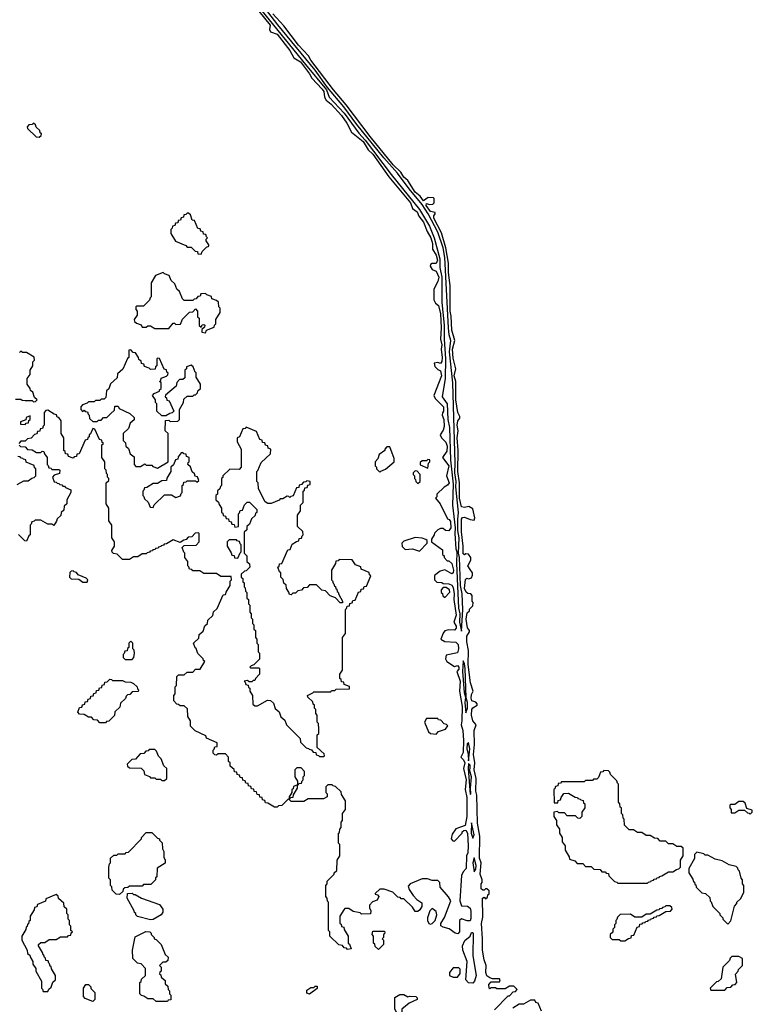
# Model space of a CAD drawing. Extents: x 2889633 to 3052318, y 540750 to 918690.
# Tile 304 of 656: x 2954906 to 2960110, y 751600 to 758595. Entities that reach past the tile are written whole.
import ezdxf

# ---------------------------------------------------------------- set-up
doc = ezdxf.new("R2010")
doc.units = 0

msp = doc.modelspace()

# ---------------------------------------------------------------- linework, layer by layer
at = {"layer": '0CON02XD'}
for points in [[(2956534, 758774), (2956935, 758276), (2957086.2, 758096.2), (2957104, 758045), (2957210.9, 757930.9), (2957315, 757788.8), (2957360, 757740), (2957545.7, 757495), (2957746.9, 757246.9), (2957817.2, 757127.2), (2957851.1, 757045), (2957890.9, 756895), (2957891.4, 756835), (2957904.5, 756765.5), (2957904.3, 756585.7), (2957920.6, 756425), (2957920, 756325), (2957930.5, 756185), (2957928.9, 756045), (2957908, 755915), (2957941.5, 755865), (2957948.1, 755755), (2957958.3, 755698.3), (2957965.8, 755465), (2957984.2, 755295), (2957980.8, 755145), (2958000, 754985), (2957996.2, 754945), (2958004.2, 754835), (2958011.2, 754815), (2958008, 754735), (2958014.2, 754624.2), (2958023.3, 754415), (2958032.5, 754375), (2958031.2, 754315), (2958045, 754250)], [(2958045, 754250), (2958052.9, 754405), (2958048.1, 754515), (2958037.5, 754575), (2958029.2, 754775), (2958022.5, 754805), (2958026.7, 754915), (2958017.5, 754965), (2958017.1, 755045), (2958022.5, 755095), (2958003.6, 755276.4), (2958005.6, 755315), (2957995.7, 755375.7), (2957998.9, 755445), (2957981.5, 756015), (2957958.9, 756235), (2957968.9, 756315), (2957956.5, 756355), (2957951.1, 756405), (2957925.5, 756905), (2957913.3, 756975), (2957875.3, 757085.3), (2957806.6, 757216.6), (2957765, 757282.5), (2957673.1, 757393.1), (2957590.6, 757505), (2957493, 757613), (2957301.3, 757851.3), (2957208.6, 757975), (2957092.3, 758112.3), (2957005, 758235.8), (2956738.5, 758558.5), (2956605, 758736)], [(2956605.7, 758655), (2956684, 758555), (2956681.2, 758525), (2956687.7, 758507.7), (2956735, 758492), (2956825, 758376.7), (2956853.6, 758323.6), (2956900.5, 758295), (2956965, 758210), (2956980.5, 758180.5), (2957055, 758102.5), (2957065.6, 758085), (2957071.4, 758045), (2957082.5, 758022.5), (2957118, 757995), (2957192, 757915), (2957229.4, 757859.4)], [(2957971.2, 756488.8), (2957963.3, 756525), (2957964, 756705), (2957952.4, 756802.4), (2957952.5, 756865), (2957933.3, 756975), (2957901.7, 757081.7), (2957848.8, 757185), (2957847.5, 757202.5), (2957857.5, 757215), (2957857.5, 757225), (2957825, 757231.2), (2957793.9, 757276.1), (2957795, 757290), (2957817, 757283), (2957840, 757285), (2957850, 757295), (2957850, 757325), (2957845, 757330), (2957808.3, 757331.7), (2957775, 757307.5), (2957751.7, 757341.7), (2957715, 757369.2), (2957662.5, 757452.5), (2957635, 757476.2), (2957612.4, 757512.4), (2957560, 757565), (2957395, 757765.8), (2957225, 757991.2), (2957135, 758096.2), (2956975, 758306.7), (2956958, 758338), (2956886.2, 758415), (2956781.7, 758551.7), (2956705, 758636.2)], [(2955045, 757760), (2955058.3, 757771.7), (2955060, 757785), (2955051.7, 757791.7), (2955048.3, 757808.3), (2955021.7, 757831.7), (2955018.3, 757848.3), (2955005, 757860), (2954995, 757850), (2954971.7, 757848.3), (2954960, 757835), (2954961.7, 757821.7), (2955021.7, 757761.7), (2955045, 757760)], [(2957229.4, 757859.4), (2957263.3, 757795), (2957345, 757730.8), (2957380.6, 757670.6), (2957415, 757640), (2957527.5, 757477.5), (2957681.2, 757295), (2957695, 757252.5), (2957729.1, 757229.1), (2957740.3, 757200.3), (2957775, 757156.7), (2957800, 757090), (2957827.1, 757045), (2957838, 757005), (2957837.5, 756965), (2957865, 756923.3), (2957874.3, 756885.7), (2957865, 756863.8), (2957835, 756862.5), (2957823.3, 756856.7), (2957822.5, 756845), (2957835, 756820), (2957865, 756807.5), (2957883.9, 756766.1), (2957875.8, 756734.2), (2957848.3, 756681.7), (2957847.5, 756605), (2957860.7, 756580.7), (2957880, 756565), (2957894.2, 756505), (2957900, 756405), (2957895.8, 756325), (2957904.2, 756285), (2957898.8, 756255), (2957907.1, 756195), (2957905, 756167.5), (2957895, 756152.5), (2957875, 756160), (2957850, 756155), (2957855, 756130), (2957875, 756110), (2957895, 756100), (2957903.3, 756065), (2957847.5, 755925), (2957857.5, 755905), (2957916.2, 755845), (2957916.7, 755815), (2957908.3, 755801.7), (2957907.5, 755785), (2957918.8, 755755), (2957920, 755705), (2957915, 755680), (2957892.5, 755645), (2957902.5, 755625), (2957933.6, 755593.6), (2957942, 755565), (2957939.5, 755530.4), (2957910, 755485), (2957954.2, 755425), (2957938.8, 755355), (2957955.7, 755305), (2957945, 755287.5), (2957920, 755275), (2957870, 755225), (2957870, 755205), (2957860, 755195), (2957892.5, 755155), (2957945, 755050), (2957957.5, 755045), (2957965, 755030), (2957968, 754985), (2957955, 754963.3), (2957930, 754965), (2957915, 754980), (2957895, 754980), (2957875, 754970), (2957851.7, 754948.3), (2957850, 754935), (2957830, 754905), (2957830, 754885), (2957908.3, 754828.3), (2957910, 754795), (2957920, 754785), (2957920, 754775), (2957941.7, 754751.7), (2957955, 754750), (2957975, 754732.5), (2957988.1, 754685), (2957985.8, 754665), (2957975, 754658.8), (2957925, 754687.5), (2957893, 754677), (2957853, 754647), (2957852.5, 754615), (2957868.3, 754598.3), (2957905, 754597.5), (2957915, 754590), (2957955, 754587.5), (2957975, 754577.5), (2957985, 754560), (2957993.3, 754515), (2957990, 754475), (2958005.6, 754365), (2957988.8, 754315), (2958006.8, 754286.8), (2958007, 754273), (2957995, 754257.5), (2957955, 754260), (2957927, 754253), (2957913, 754237), (2957897.5, 754195), (2957927, 754177), (2958005, 754172), (2958021.4, 754155), (2958022.5, 754125), (2958015, 754097.5), (2957935, 754080), (2957930, 754055), (2957940, 754035), (2957995, 754000), (2958015, 754007.5), (2958025.8, 753995), (2958025, 753980), (2958010, 753965), (2958034.2, 753895), (2958031.2, 753825), (2958049.1, 753715), (2958047.5, 753615), (2958041.2, 753585), (2958052.9, 753545), (2958058.6, 753475), (2958055, 753390), (2958040, 753355), (2958057.3, 753337.3), (2958066.9, 753315), (2958058, 753275), (2958077.3, 753195), (2958069.4, 753125), (2958081.7, 753068.3), (2958082.5, 752935), (2958069.3, 752870.7), (2958003.9, 752846.1), (2957978.3, 752808.3), (2957970, 752775), (2957981.7, 752761.7), (2957995, 752760), (2958050, 752815), (2958050, 752825), (2958060, 752835), (2958075, 752837.5), (2958085.7, 752815.7), (2958092, 752725), (2958088.8, 752675), (2958080, 752655), (2958077.5, 752565), (2958055, 752540), (2958043.3, 752515), (2958033.3, 752335), (2958045, 752300), (2958087, 752297), (2958105, 752282.5), (2958111.7, 752261.7), (2958110.7, 752209.3), (2958105, 752192.5), (2958085, 752192.5), (2958045, 752207.5), (2958030, 752195), (2958030, 752115), (2958018.3, 752101.7), (2958000, 752105), (2957957, 752137), (2957915, 752147.5), (2957898.3, 752158.3), (2957897.5, 752175), (2957923.9, 752216.1), (2957967.5, 752335), (2957953, 752363), (2957893, 752433), (2957890, 752465), (2957875, 752480), (2957835, 752480), (2957801.7, 752491.7), (2957765, 752492.5), (2957680, 752455), (2957665, 752440), (2957672.5, 752415), (2957702, 752372), (2957727.5, 752345), (2957761.7, 752321.7), (2957762.5, 752295), (2957749.3, 752270.7), (2957735, 752260), (2957715, 752260), (2957695, 752290), (2957635, 752350), (2957615, 752350), (2957608.3, 752358.3), (2957591.7, 752361.7), (2957557, 752397), (2957495, 752417.5), (2957463, 752417), (2957431.7, 752388.3), (2957431.7, 752381.7), (2957448.3, 752378.3), (2957457.5, 752365), (2957445, 752340), (2957411.7, 752328.3), (2957390, 752305), (2957390, 752285), (2957400, 752265), (2957398.3, 752241.7), (2957335, 752240), (2957325, 752250), (2957275, 752260), (2957245, 752280), (2957215, 752280), (2957208.3, 752271.7), (2957180, 752225), (2957180, 752175), (2957188.3, 752168.3), (2957191.7, 752151.7), (2957208.3, 752148.3), (2957211.7, 752131.7), (2957240, 752085), (2957240, 752035), (2957248.3, 752028.3), (2957260, 751995), (2957235, 751990), (2957228.3, 751998.3), (2957211.7, 752001.7), (2957198.3, 752018.3), (2957171.7, 752021.7), (2957110, 752085), (2957110, 752115), (2957100, 752125), (2957100, 752325), (2957091.7, 752331.7), (2957090, 752355), (2957080, 752365), (2957080, 752445), (2957090, 752455), (2957090, 752475), (2957140, 752525), (2957140, 752535), (2957158.3, 752551.7), (2957160, 752625), (2957180, 752655), (2957180, 752735), (2957170, 752745), (2957170, 752815), (2957178.3, 752821.7), (2957180, 752845), (2957190, 752855), (2957190, 752895), (2957200, 752905), (2957200, 752955), (2957220, 752985), (2957220, 753045), (2957191.7, 753091.7), (2957188.3, 753108.3), (2957148.3, 753148.3), (2957131.7, 753151.7), (2957125, 753160), (2957095, 753160), (2957080, 753145), (2957080, 753105), (2957090, 753095), (2957090, 753075), (2957065, 753060), (2956955, 753060), (2956925, 753040), (2956835, 753040), (2956815, 753060), (2956768.3, 753011.7), (2956745, 753010), (2956735, 753000), (2956715, 753000), (2956668.3, 753028.3), (2956651.7, 753031.7), (2956648.3, 753048.3), (2956631.7, 753051.7), (2956628.3, 753068.3), (2956611.7, 753071.7), (2956608.3, 753088.3), (2956591.7, 753091.7), (2956588.3, 753108.3), (2956571.7, 753111.7), (2956568.3, 753128.3), (2956551.7, 753131.7), (2956548.3, 753148.3), (2956531.7, 753151.7), (2956528.3, 753168.3), (2956511.7, 753171.7), (2956508.3, 753188.3), (2956491.7, 753191.7), (2956488.3, 753208.3), (2956471.7, 753211.7), (2956468.3, 753228.3), (2956451.7, 753231.7), (2956448.3, 753248.3), (2956431.7, 753251.7), (2956428.3, 753268.3), (2956401.7, 753291.7), (2956400, 753315), (2956390, 753325), (2956390, 753355), (2956368.3, 753378.3), (2956315, 753380), (2956305, 753370), (2956291.7, 753371.7), (2956280, 753385), (2956280, 753405), (2956288.3, 753411.7), (2956291.7, 753428.3), (2956308.3, 753431.7), (2956308.3, 753458.3), (2956231.7, 753491.7), (2956228.3, 753508.3), (2956151.7, 753541.7), (2956120, 753575), (2956120, 753615), (2956100, 753645), (2956098.3, 753698.3), (2956075, 753720), (2956045, 753720), (2956035, 753730), (2956021.7, 753731.7), (2956000, 753755), (2956000, 753795), (2956010, 753805), (2956010, 753855), (2956020, 753865), (2956021.7, 753928.3), (2956035, 753940), (2956075, 753940), (2956095, 753960), (2956135, 753960), (2956155, 753980), (2956188.3, 753981.7), (2956220, 754035), (2956211.7, 754041.7), (2956210, 754055), (2956171.7, 754091.7), (2956158.3, 754128.3), (2956151.7, 754131.7), (2956140, 754165), (2956178.3, 754201.7), (2956181.7, 754228.3), (2956208.3, 754251.7), (2956221.7, 754288.3), (2956240, 754305), (2956241.7, 754328.3), (2956278.3, 754361.7), (2956281.7, 754388.3), (2956308.3, 754411.7), (2956351.7, 754508.3), (2956368.3, 754511.7), (2956371.7, 754528.3), (2956400, 754575), (2956400, 754605), (2956410, 754615), (2956408.3, 754638.3), (2956335, 754640), (2956305, 754660), (2956215, 754660), (2956185, 754680), (2956135, 754680), (2956128.3, 754688.3), (2956111.7, 754691.7), (2956108.3, 754708.3), (2956100, 754715), (2956100, 754745), (2956080, 754775), (2956080, 754805), (2956071.7, 754811.7), (2956060, 754845), (2956075, 754860), (2956158.3, 754861.7), (2956180, 754885), (2956180, 754945), (2956175, 754950), (2956151.7, 754948.3), (2956128.3, 754921.7), (2956101.7, 754918.3), (2956088.3, 754901.7), (2956071.7, 754898.3), (2956045, 754880), (2955995, 754900), (2955948.3, 754871.7), (2955931.7, 754868.3), (2955928.3, 754861.7), (2955911.7, 754858.3), (2955908.3, 754851.7), (2955891.7, 754848.3), (2955888.3, 754841.7), (2955871.7, 754838.3), (2955868.3, 754831.7), (2955851.7, 754828.3), (2955848.3, 754821.7), (2955831.7, 754818.3), (2955828.3, 754811.7), (2955811.7, 754808.3), (2955805, 754800), (2955775, 754800), (2955745, 754780), (2955715, 754780), (2955685, 754760), (2955635, 754760), (2955598.3, 754798.3), (2955571.7, 754801.7), (2955561.7, 754811.7), (2955560, 754825), (2955580, 754855), (2955580, 754885), (2955560, 754915), (2955560, 755005), (2955540, 755035), (2955540, 755125), (2955520, 755155), (2955520, 755305), (2955538.3, 755321.7), (2955540, 755335), (2955530, 755345), (2955530, 755365), (2955521.7, 755371.7), (2955520, 755395), (2955510, 755405), (2955510, 755455), (2955490, 755485), (2955490, 755575), (2955500, 755585), (2955491.7, 755591.7), (2955488.3, 755608.3), (2955471.7, 755611.7), (2955440, 755685), (2955425, 755690), (2955408.3, 755651.7), (2955400, 755645), (2955398.3, 755631.7), (2955390, 755625), (2955388.3, 755611.7), (2955371.7, 755608.3), (2955328.3, 755511.7), (2955311.7, 755508.3), (2955308.3, 755491.7), (2955291.7, 755488.3), (2955285, 755480), (2955251.7, 755491.7), (2955248.3, 755508.3), (2955231.7, 755511.7), (2955228.3, 755528.3), (2955220, 755535), (2955220, 755625), (2955200, 755655), (2955200, 755745), (2955185, 755770)], [(2956195, 756930), (2956201.7, 756948.3), (2956231.7, 756978.3), (2956250, 756985), (2956250, 756995), (2956230, 757025), (2956230, 757035), (2956240, 757045), (2956231.7, 757051.7), (2956228.3, 757068.3), (2956211.7, 757071.7), (2956208.3, 757088.3), (2956191.7, 757091.7), (2956188.3, 757108.3), (2956171.7, 757111.7), (2956148.3, 757168.3), (2956131.7, 757171.7), (2956118.3, 757208.3), (2956105, 757220), (2956095, 757220), (2956085, 757210), (2956071.7, 757208.3), (2956068.3, 757191.7), (2956051.7, 757188.3), (2956048.3, 757171.7), (2956031.7, 757168.3), (2956028.3, 757151.7), (2956011.7, 757148.3), (2956008.3, 757131.7), (2955991.7, 757128.3), (2955990, 757115), (2955980, 757105), (2955980, 757075), (2956011.7, 757021.7), (2956085, 756990), (2956095, 756980), (2956125, 756980), (2956151.7, 756951.7), (2956168.3, 756948.3), (2956171.7, 756931.7), (2956195, 756930)], [(2956225, 756370), (2956231.7, 756388.3), (2956288.3, 756411.7), (2956290, 756425), (2956300, 756435), (2956300, 756465), (2956330, 756515), (2956330, 756545), (2956320, 756555), (2956318.3, 756588.3), (2956305, 756600), (2956271.7, 756611.7), (2956268.3, 756628.3), (2956235, 756640), (2956225, 756650), (2956191.7, 756648.3), (2956188.3, 756631.7), (2956171.7, 756628.3), (2956158.3, 756611.7), (2956145, 756610), (2956135, 756600), (2956075, 756600), (2956061.7, 756611.7), (2956040, 756665), (2956021.7, 756681.7), (2956008.3, 756718.3), (2955981.7, 756741.7), (2955968.3, 756778.3), (2955935, 756790), (2955925, 756800), (2955871.7, 756778.3), (2955840, 756725), (2955840, 756625), (2955831.7, 756618.3), (2955828.3, 756601.7), (2955785, 756560), (2955735, 756560), (2955730, 756555), (2955730, 756535), (2955740, 756525), (2955740, 756495), (2955720, 756465), (2955721.7, 756451.7), (2955735, 756440), (2955768.3, 756428.3), (2955775, 756410), (2955805, 756410), (2955815, 756420), (2955835, 756420), (2955865, 756400), (2955965, 756400), (2955995, 756440), (2956005, 756440), (2956015, 756430), (2956048.3, 756431.7), (2956061.7, 756468.3), (2956111.7, 756518.3), (2956135, 756520), (2956155, 756540), (2956170, 756525), (2956170, 756485), (2956180, 756475), (2956181.7, 756421.7), (2956195, 756410), (2956201.7, 756428.3), (2956215, 756430), (2956220, 756425), (2956218.3, 756411.7), (2956200, 756395), (2956200, 756375), (2956225, 756370)], [(2958278.3, 751561.7), (2958375, 751660), (2958385, 751660), (2958411.7, 751688.3), (2958428.3, 751691.7), (2958440, 751705), (2958415, 751730), (2958385, 751730), (2958355, 751710), (2958295, 751710), (2958285, 751717.5), (2958252.5, 751717.5), (2958245, 751710), (2958240, 751715), (2958238.3, 751741.7), (2958255, 751760), (2958315, 751760), (2958320, 751775), (2958315, 751780), (2958265, 751780), (2958245, 751787.5), (2958225, 751802.5), (2958216.7, 751825), (2958220, 751875), (2958204.3, 751915), (2958193.3, 751985), (2958194.3, 752065), (2958185.8, 752175), (2958195, 752220), (2958192.5, 752355), (2958205, 752360), (2958215, 752350), (2958228.3, 752361.7), (2958231.7, 752378.3), (2958240, 752385), (2958240, 752405), (2958225, 752420), (2958215, 752420), (2958205, 752410), (2958195, 752410), (2958185, 752420), (2958183.3, 752455), (2958190, 752465), (2958190, 752485), (2958176.2, 752525), (2958183.9, 752603.9), (2958171.7, 752638.3), (2958173.3, 752795), (2958157, 752887), (2958153.8, 753085), (2958146.7, 753115), (2958148.8, 753205), (2958134.3, 753265), (2958138.8, 753315), (2958130, 753375), (2958136.7, 753445), (2958133.3, 753545), (2958147.5, 753585), (2958124.1, 753614.1), (2958114.2, 753655), (2958116.7, 753695), (2958124, 753706), (2958155.9, 753724.1), (2958156.7, 753735), (2958145, 753747.5), (2958117, 753757), (2958112, 753775), (2958115, 753800), (2958127.5, 753825), (2958107, 753883), (2958091.4, 754015), (2958093.9, 754113.9), (2958082.5, 754175), (2958082, 754215), (2958100, 754245), (2958100, 754255), (2958087.5, 754275), (2958076.4, 754336.4), (2958085, 754380), (2958100, 754395), (2958101.7, 754408.3), (2958125, 754430), (2958127.5, 754455), (2958120, 754465), (2958120, 754505), (2958110, 754515), (2958088.3, 754518.3), (2958077, 754527), (2958066.2, 754555), (2958071.7, 754618.3), (2958083, 754627), (2958095, 754622.5), (2958115, 754630), (2958121.7, 754648.3), (2958122.5, 754665), (2958105, 754690), (2958090, 754715), (2958110, 754755), (2958111.2, 754775), (2958095, 754798.8), (2958075, 754800), (2958065, 754792.5), (2958055, 754800), (2958056.7, 754855), (2958044.3, 754955.7), (2958044.2, 755045.8), (2958051.7, 755058.3), (2958065, 755060), (2958105, 755043.3), (2958135, 755040), (2958140, 755055), (2958125, 755120), (2958096.4, 755136.4), (2958065, 755130), (2958045, 755133.3), (2958030.6, 755195), (2958030.8, 755305), (2958018.1, 755385), (2958020, 755535), (2958014.4, 755625), (2958020, 755675), (2958014.2, 755715), (2958018.8, 755745), (2958032.5, 755765), (2958032.5, 755775), (2958017.5, 755805), (2958004.4, 755895), (2958004.2, 756024.2), (2957993.3, 756065), (2958003.8, 756115), (2957985, 756190), (2957980, 756255), (2957998, 756315), (2957975, 756390), (2957971.2, 756488.8)], [(2954875, 755900), (2954915, 755900), (2954923, 755893), (2954945, 755890), (2954995, 755890), (2955005, 755880), (2955018.3, 755881.7), (2955030, 755895), (2955011.7, 755911.7), (2954998.3, 755948.3), (2954981.7, 755961.7), (2954980, 755975), (2954960, 756005), (2954960, 756045), (2954980, 756075), (2954980, 756105), (2955000, 756135), (2955000, 756165), (2955010, 756175), (2955008.3, 756198.3), (2954955, 756230), (2954925, 756230), (2954915, 756240), (2954905, 756230)], [(2955885, 755410), (2955960, 755455), (2955960, 755655), (2955940, 755675), (2955941.7, 755748.3), (2955965, 755750), (2955975, 755740), (2956028.3, 755741.7), (2956040, 755755), (2956040, 755825), (2956070, 755875), (2956071.7, 755898.3), (2956095, 755920), (2956135, 755920), (2956145, 755930), (2956155, 755930), (2956170, 755945), (2956171.7, 755958.3), (2956190, 755975), (2956190, 756005), (2956160, 756055), (2956160, 756085), (2956151.7, 756091.7), (2956138.3, 756128.3), (2956125, 756140), (2956091.7, 756128.3), (2956090, 756115), (2956080, 756105), (2956078.3, 756051.7), (2956065, 756040), (2956041.7, 756038.3), (2956021.7, 756018.3), (2956018.3, 755991.7), (2955941.7, 755928.3), (2955940, 755915), (2955948.3, 755908.3), (2955951.7, 755891.7), (2955968.3, 755888.3), (2956000, 755815), (2955988.3, 755801.7), (2955971.7, 755798.3), (2955945, 755780), (2955915, 755780), (2955880, 755815), (2955880, 755865), (2955870, 755875), (2955870, 755895), (2955850, 755925), (2955861.7, 755938.3), (2955900, 755955), (2955900, 755965), (2955910, 755975), (2955910, 756015), (2955900, 756025), (2955908.3, 756031.7), (2955911.7, 756048.3), (2955948.3, 756061.7), (2955958.3, 756071.7), (2955960, 756085), (2955951.7, 756091.7), (2955948.3, 756108.3), (2955931.7, 756111.7), (2955898.3, 756188.3), (2955885, 756190), (2955880, 756185), (2955880, 756135), (2955871.7, 756128.3), (2955868.3, 756111.7), (2955835, 756110), (2955825, 756120), (2955791.7, 756131.7), (2955788.3, 756148.3), (2955771.7, 756151.7), (2955768.3, 756168.3), (2955751.7, 756181.7), (2955750, 756195), (2955728.3, 756228.3), (2955711.7, 756231.7), (2955695, 756250), (2955681.7, 756248.3), (2955680, 756195), (2955671.7, 756188.3), (2955638.3, 756111.7), (2955601.7, 756078.3), (2955598.3, 756051.7), (2955551.7, 756008.3), (2955538.3, 755971.7), (2955521.7, 755958.3), (2955518.3, 755911.7), (2955505, 755900), (2955485, 755900), (2955475, 755890), (2955445, 755890), (2955435, 755880), (2955395, 755880), (2955385, 755870), (2955351.7, 755858.3), (2955340, 755845), (2955340, 755825), (2955351.7, 755811.7), (2955365, 755820), (2955371.7, 755811.7), (2955388.3, 755808.3), (2955391.7, 755791.7), (2955400, 755785), (2955401.7, 755761.7), (2955425, 755740), (2955455, 755740), (2955465, 755750), (2955485, 755750), (2955501.7, 755768.3), (2955525, 755770), (2955550, 755795), (2955578.3, 755821.7), (2955581.7, 755848.3), (2955605, 755850), (2955611.7, 755831.7), (2955688.3, 755798.3), (2955718.3, 755768.3), (2955718.3, 755751.7), (2955691.7, 755728.3), (2955678.3, 755691.7), (2955640, 755655), (2955640, 755605), (2955658.3, 755588.3), (2955660, 755565), (2955678.3, 755548.3), (2955691.7, 755511.7), (2955718.3, 755488.3), (2955720, 755435), (2955731.7, 755421.7), (2955765, 755420), (2955795, 755440), (2955805, 755430), (2955845, 755430), (2955851.7, 755421.7), (2955885, 755410)], [(2955185, 755770), (2955171.7, 755771.7), (2955168.3, 755788.3), (2955151.7, 755791.7), (2955105, 755820), (2955091.7, 755818.3), (2955080, 755805), (2955080, 755715), (2955071.7, 755708.3), (2955068.3, 755691.7), (2955051.7, 755688.3), (2955048.3, 755671.7), (2955031.7, 755668.3), (2955028.3, 755651.7), (2955011.7, 755648.3), (2954988.3, 755621.7), (2954961.7, 755618.3), (2954945, 755600), (2954915, 755600), (2954900, 755585)], [(2954945, 755720), (2954951.7, 755728.3), (2954968.3, 755731.7), (2954971.7, 755748.3), (2954980, 755755), (2954980, 755780), (2954951.7, 755768.3), (2954948.3, 755751.7), (2954911.7, 755738.3), (2954911.7, 755721.7), (2954945, 755720)], [(2957065, 753360), (2957070, 753365), (2957068.3, 753378.3), (2957020, 753425), (2957020, 753515), (2957030, 753525), (2957030, 753555), (2957027.5, 753595), (2957020, 753605), (2957020, 753655), (2957010, 753665), (2957010, 753695), (2957000, 753705), (2957000, 753725), (2956991.7, 753731.7), (2956988.3, 753748.3), (2956951.7, 753781.7), (2956950, 753795), (2956988.3, 753811.7), (2956995, 753820), (2957115, 753820), (2957121.7, 753828.3), (2957145, 753830), (2957155, 753840), (2957248.3, 753841.7), (2957248.3, 753858.3), (2957211.7, 753871.7), (2957208.3, 753888.3), (2957191.7, 753891.7), (2957188.3, 753908.3), (2957180, 753915), (2957180, 753945), (2957200, 753975), (2957200, 754205), (2957220, 754235), (2957220, 754405), (2957228.3, 754411.7), (2957231.7, 754428.3), (2957248.3, 754431.7), (2957251.7, 754448.3), (2957268.3, 754451.7), (2957271.7, 754468.3), (2957288.3, 754471.7), (2957311.7, 754528.3), (2957328.3, 754531.7), (2957331.7, 754548.3), (2957348.3, 754551.7), (2957351.7, 754568.3), (2957368.3, 754571.7), (2957400, 754645), (2957391.7, 754651.7), (2957388.3, 754668.3), (2957331.7, 754691.7), (2957328.3, 754708.3), (2957291.7, 754721.7), (2957268.3, 754758.3), (2957175, 754760), (2957168.3, 754751.7), (2957151.7, 754748.3), (2957148.3, 754731.7), (2957120, 754685), (2957120, 754615), (2957128.3, 754608.3), (2957131.7, 754591.7), (2957138.3, 754588.3), (2957141.7, 754571.7), (2957148.3, 754568.3), (2957151.7, 754551.7), (2957158.3, 754548.3), (2957161.7, 754531.7), (2957168.3, 754528.3), (2957171.7, 754511.7), (2957200, 754465), (2957198.3, 754451.7), (2957181.7, 754451.7), (2957148.3, 754488.3), (2957111.7, 754501.7), (2957078.3, 754538.3), (2957051.7, 754541.7), (2957015, 754580), (2956965, 754580), (2956948.3, 754561.7), (2956921.7, 754558.3), (2956908.3, 754541.7), (2956881.7, 754538.3), (2956865, 754520), (2956845, 754520), (2956835, 754510), (2956821.7, 754511.7), (2956818.3, 754528.3), (2956800, 754555), (2956798.3, 754578.3), (2956781.7, 754591.7), (2956778.3, 754618.3), (2956760, 754635), (2956760, 754665), (2956751.7, 754671.7), (2956740, 754705), (2956748.3, 754711.7), (2956751.7, 754728.3), (2956768.3, 754731.7), (2956811.7, 754828.3), (2956828.3, 754831.7), (2956841.7, 754868.3), (2956871.7, 754888.3), (2956888.3, 754891.7), (2956891.7, 754908.3), (2956908.3, 754911.7), (2956911.7, 754928.3), (2956920, 754935), (2956918.3, 754958.3), (2956880, 754995), (2956880, 755075), (2956900, 755105), (2956900, 755145), (2956920, 755165), (2956920, 755245), (2956928.3, 755251.7), (2956931.7, 755268.3), (2956948.3, 755271.7), (2956951.7, 755288.3), (2956968.3, 755291.7), (2956970, 755315), (2956945, 755320), (2956938.3, 755311.7), (2956921.7, 755308.3), (2956908.3, 755291.7), (2956891.7, 755288.3), (2956888.3, 755271.7), (2956871.7, 755268.3), (2956848.3, 755211.7), (2956831.7, 755208.3), (2956825, 755200), (2956818.3, 755208.3), (2956805, 755210), (2956775, 755190), (2956755, 755190), (2956748.3, 755181.7), (2956691.7, 755158.3), (2956668.3, 755158.3), (2956650.7, 755170.7), (2956603, 755263), (2956600, 755305), (2956590, 755315), (2956590, 755385), (2956598.3, 755391.7), (2956621.7, 755448.3), (2956688.3, 755511.7), (2956690, 755545), (2956671.7, 755551.7), (2956668.3, 755568.3), (2956651.7, 755571.7), (2956648.3, 755588.3), (2956631.7, 755591.7), (2956628.3, 755608.3), (2956611.7, 755611.7), (2956588.3, 755668.3), (2956515, 755700), (2956508.3, 755691.7), (2956491.7, 755688.3), (2956468.3, 755631.7), (2956450, 755625), (2956450, 755595), (2956480, 755545), (2956480, 755415), (2956465, 755400), (2956398.3, 755401.7), (2956350, 755355), (2956348.3, 755341.7), (2956340, 755335), (2956340, 755285), (2956331.7, 755278.3), (2956328.3, 755261.7), (2956311.7, 755248.3), (2956310, 755225), (2956300, 755215), (2956300, 755185), (2956318.3, 755168.3), (2956321.7, 755151.7), (2956340, 755125), (2956340, 755095), (2956348.3, 755088.3), (2956351.7, 755071.7), (2956368.3, 755068.3), (2956371.7, 755051.7), (2956388.3, 755048.3), (2956391.7, 755031.7), (2956408.3, 755028.3), (2956411.7, 755011.7), (2956428.3, 755008.3), (2956435, 754990), (2956460, 754995), (2956460, 755085), (2956468.3, 755091.7), (2956471.7, 755108.3), (2956488.3, 755111.7), (2956501.7, 755148.3), (2956521.7, 755168.3), (2956538.3, 755168.3), (2956590, 755115), (2956590, 755095), (2956581.7, 755088.3), (2956578.3, 755071.7), (2956551.7, 755048.3), (2956538.3, 755011.7), (2956520, 754995), (2956518.3, 754971.7), (2956500, 754955), (2956500, 754805), (2956520, 754785), (2956520, 754745), (2956538.3, 754728.3), (2956540, 754705), (2956515, 754680), (2956501.7, 754678.3), (2956480, 754655), (2956480, 754635), (2956490, 754625), (2956491.7, 754601.7), (2956500, 754595), (2956500, 754565), (2956508.3, 754558.3), (2956510, 754535), (2956520, 754525), (2956520, 754485), (2956530, 754475), (2956530, 754445), (2956540, 754435), (2956540, 754385), (2956550, 754375), (2956550, 754345), (2956560, 754335), (2956560, 754305), (2956570, 754295), (2956570, 754265), (2956580, 754255), (2956580, 754205), (2956590, 754195), (2956590, 754165), (2956600, 754155), (2956600, 754105), (2956610, 754095), (2956608.3, 754051.7), (2956568.3, 754011.7), (2956550, 754005), (2956540, 753995), (2956545, 753990), (2956605, 753990), (2956610, 753985), (2956610, 753945), (2956580, 753915), (2956575, 753900), (2956565, 753900), (2956555, 753890), (2956535, 753890), (2956525, 753900), (2956500, 753895), (2956508.3, 753888.3), (2956511.7, 753871.7), (2956528.3, 753868.3), (2956531.7, 753851.7), (2956540, 753845), (2956540, 753825), (2956560, 753795), (2956561.7, 753731.7), (2956575, 753720), (2956595, 753720), (2956665, 753760), (2956688.3, 753758.3), (2956708.3, 753738.3), (2956721.7, 753701.7), (2956748.3, 753678.3), (2956761.7, 753641.7), (2956788.3, 753618.3), (2956800, 753585), (2956898.3, 753488.3), (2956901.7, 753461.7), (2956941.7, 753421.7), (2956958.3, 753418.3), (2956961.7, 753411.7), (2956978.3, 753408.3), (2956991.7, 753391.7), (2957008.3, 753388.3), (2957011.7, 753371.7), (2957028.3, 753368.3), (2957035, 753360), (2957065, 753360)], [(2954901.7, 755571.7), (2954911.7, 755561.7), (2954945, 755560), (2954961.7, 755541.7), (2954995, 755540), (2955025, 755520), (2955055, 755520), (2955065, 755530), (2955078.3, 755528.3), (2955081.7, 755511.7), (2955100, 755485), (2955100, 755435), (2955108.3, 755428.3), (2955111.7, 755411.7), (2955128.3, 755408.3), (2955135, 755400), (2955185, 755400), (2955190, 755395), (2955188.3, 755371.7), (2955151.7, 755358.3), (2955140, 755345), (2955151.7, 755311.7), (2955165, 755310), (2955171.7, 755301.7), (2955185, 755300), (2955191.7, 755291.7), (2955205, 755290), (2955211.7, 755281.7), (2955225, 755280), (2955231.7, 755271.7), (2955270, 755255), (2955270, 755235), (2955240, 755185), (2955240, 755155), (2955221.7, 755138.3), (2955218.3, 755111.7), (2955200, 755095), (2955198.3, 755071.7), (2955171.7, 755048.3), (2955168.3, 755031.7), (2955148.3, 755001.7), (2955135, 755010), (2955105, 755010), (2955055, 755040), (2955015, 755040), (2955008.3, 755031.7), (2954991.7, 755028.3), (2954988.3, 755011.7), (2954980, 755005), (2954980, 754935), (2954971.7, 754928.3), (2954955, 754890), (2954941.7, 754891.7), (2954898.3, 754938.3)], [(2957465, 755380), (2957471.7, 755388.3), (2957505, 755402.5), (2957567, 755453), (2957567, 755477), (2957535, 755560), (2957515, 755560), (2957500, 755545), (2957500, 755535), (2957460, 755505), (2957450, 755475), (2957430, 755455), (2957430, 755425), (2957440, 755415), (2957440, 755405), (2957465, 755380)], [(2954888.3, 755291.7), (2954935, 755320), (2954965, 755320), (2954991.7, 755338.3), (2955008.3, 755341.7), (2955020, 755355), (2955020, 755405), (2955011.7, 755411.7), (2955008.3, 755428.3), (2954951.7, 755451.7), (2954948.3, 755468.3), (2954931.7, 755471.7), (2954928.3, 755478.3), (2954911.7, 755481.7), (2954908.3, 755488.3), (2954891.7, 755491.7)], [(2955855, 755130), (2955861.7, 755148.3), (2955935, 755220), (2955985, 755220), (2956015, 755200), (2956048.3, 755211.7), (2956051.7, 755228.3), (2956060, 755235), (2956060, 755285), (2956068.3, 755291.7), (2956071.7, 755308.3), (2956088.3, 755311.7), (2956095, 755320), (2956155, 755320), (2956165, 755310), (2956178.3, 755321.7), (2956168.3, 755348.3), (2956151.7, 755351.7), (2956148.3, 755368.3), (2956131.7, 755381.7), (2956118.3, 755418.3), (2956100, 755435), (2956101.7, 755448.3), (2956110, 755455), (2956110, 755485), (2956091.7, 755491.7), (2956088.3, 755508.3), (2956071.7, 755511.7), (2956065, 755520), (2956051.7, 755518.3), (2956031.7, 755488.3), (2956028.3, 755471.7), (2956011.7, 755468.3), (2955998.3, 755431.7), (2955980, 755415), (2955980, 755385), (2955951.7, 755338.3), (2955948.3, 755321.7), (2955915, 755320), (2955885, 755300), (2955855, 755300), (2955808.3, 755271.7), (2955791.7, 755268.3), (2955788.3, 755251.7), (2955780, 755245), (2955780, 755215), (2955788.3, 755208.3), (2955791.7, 755191.7), (2955818.3, 755168.3), (2955831.7, 755131.7), (2955855, 755130)], [(2957805, 755410), (2957810, 755445), (2957820, 755455), (2957818.3, 755468.3), (2957805, 755470), (2957795, 755460), (2957765, 755460), (2957751.7, 755448.3), (2957751.7, 755431.7), (2957805, 755410)], [(2957735, 755300), (2957750, 755315), (2957750, 755365), (2957728.3, 755388.3), (2957715, 755390), (2957700, 755375), (2957700, 755365), (2957710, 755355), (2957710, 755335), (2957718.3, 755328.3), (2957720, 755315), (2957735, 755300)], [(2957745, 754820), (2957800, 754875), (2957800, 754895), (2957791.7, 754901.7), (2957765, 754912.5), (2957715, 754917.5), (2957635, 754890), (2957620, 754875), (2957623, 754853), (2957645, 754830), (2957695, 754836.7), (2957745, 754820)], [(2956455, 754770), (2956471.7, 754808.3), (2956480, 754815), (2956480, 754865), (2956471.7, 754871.7), (2956468.3, 754888.3), (2956451.7, 754891.7), (2956445, 754900), (2956395, 754900), (2956380, 754885), (2956380, 754855), (2956408.3, 754808.3), (2956411.7, 754791.7), (2956428.3, 754788.3), (2956431.7, 754771.7), (2956455, 754770)], [(2955385, 754600), (2955390, 754615), (2955378.3, 754628.3), (2955321.7, 754651.7), (2955308.3, 754668.3), (2955291.7, 754671.7), (2955285, 754680), (2955271.7, 754678.3), (2955261.7, 754668.3), (2955260, 754635), (2955271.7, 754621.7), (2955325, 754620), (2955355, 754600), (2955385, 754600)], [(2957925, 754490), (2957961.7, 754528.3), (2957960, 754545), (2957935, 754560), (2957915, 754560), (2957900, 754545), (2957900, 754525), (2957908.3, 754518.3), (2957911.7, 754501.7), (2957925, 754490)], [(2955705, 754050), (2955717.5, 754065), (2955722.5, 754095), (2955720, 754115), (2955710, 754125), (2955710, 754165), (2955695, 754180), (2955680, 754165), (2955680, 754135), (2955671.7, 754128.3), (2955668.3, 754111.7), (2955651.7, 754108.3), (2955648.3, 754091.7), (2955640, 754085), (2955640, 754065), (2955655, 754050), (2955705, 754050)], [(2958075, 753670), (2958085.8, 753705), (2958085.8, 753744.2), (2958077, 753777), (2958070.8, 753985), (2958065, 754020), (2958055, 754040), (2958052.5, 753965), (2958064.2, 753815), (2958073, 753783), (2958068.8, 753745), (2958075, 753670)], [(2955515, 753600), (2955475, 753600), (2955458.3, 753618.3), (2955431.7, 753621.7), (2955415, 753640), (2955395, 753640), (2955365, 753660), (2955331.7, 753661.7), (2955320, 753675), (2955331.7, 753708.3), (2955348.3, 753711.7), (2955351.7, 753728.3), (2955368.3, 753731.7), (2955371.7, 753748.3), (2955388.3, 753751.7), (2955391.7, 753768.3), (2955408.3, 753771.7), (2955411.7, 753788.3), (2955428.3, 753791.7), (2955431.7, 753808.3), (2955448.3, 753811.7), (2955451.7, 753828.3), (2955468.3, 753831.7), (2955471.7, 753848.3), (2955488.3, 753851.7), (2955491.7, 753868.3), (2955508.3, 753871.7), (2955511.7, 753888.3), (2955528.3, 753891.7), (2955545, 753910), (2955558.3, 753908.3), (2955565, 753900), (2955635, 753900), (2955655, 753890), (2955695, 753887.5), (2955715, 753880), (2955740, 753855), (2955741.7, 753841.7), (2955750, 753835), (2955748.3, 753821.7), (2955705, 753820), (2955688.3, 753801.7), (2955671.7, 753798.3), (2955661.7, 753788.3), (2955658.3, 753771.7), (2955621.7, 753738.3), (2955618.3, 753711.7), (2955581.7, 753678.3), (2955578.3, 753651.7), (2955538.3, 753611.7), (2955521.7, 753608.3), (2955515, 753600)], [(2957865, 753520), (2957881.7, 753538.3), (2957930, 753555), (2957948.3, 753578.3), (2957938.3, 753588.3), (2957921.7, 753591.7), (2957898.3, 753618.3), (2957881.7, 753621.7), (2957875, 753630), (2957795, 753630), (2957782.5, 753605), (2957810, 753535), (2957823, 753523), (2957865, 753520)], [(2958095, 753330), (2958103.8, 753415), (2958095, 753460), (2958085, 753450), (2958082.5, 753415), (2958092.5, 753375), (2958095, 753330)], [(2955935, 753190), (2955950, 753205), (2955950, 753275), (2955930, 753295), (2955910, 753345), (2955891.7, 753361.7), (2955878.3, 753398.3), (2955865, 753410), (2955825, 753410), (2955818.3, 753401.7), (2955801.7, 753398.3), (2955788.3, 753381.7), (2955761.7, 753378.3), (2955728.3, 753341.7), (2955701.7, 753338.3), (2955670, 753305), (2955671.7, 753291.7), (2955685, 753280), (2955768.3, 753278.3), (2955788.3, 753258.3), (2955791.7, 753231.7), (2955828.3, 753218.3), (2955835, 753210), (2955865, 753210), (2955875, 753200), (2955905, 753200), (2955915, 753190), (2955935, 753190)], [(2958105, 753090), (2958110, 753095), (2958107.5, 753135), (2958115.8, 753215), (2958100, 753265), (2958105.8, 753274.2), (2958105, 753300), (2958095, 753310), (2958091.2, 753275), (2958105, 753090)], [(2956885, 753160), (2956891.7, 753168.3), (2956908.3, 753171.7), (2956911.7, 753188.3), (2956920, 753195), (2956920, 753215), (2956930, 753225), (2956930, 753255), (2956905, 753280), (2956875, 753280), (2956860, 753265), (2956860, 753215), (2956880, 753185), (2956880, 753160), (2956885, 753160)], [(2959365, 752460), (2959371.7, 752468.3), (2959388.3, 752471.7), (2959391.7, 752478.3), (2959408.3, 752481.7), (2959411.7, 752488.3), (2959428.3, 752491.7), (2959431.7, 752498.3), (2959448.3, 752501.7), (2959451.7, 752508.3), (2959468.3, 752511.7), (2959515, 752540), (2959545, 752540), (2959571.7, 752558.3), (2959588.3, 752561.7), (2959600, 752575), (2959600, 752625), (2959620, 752655), (2959618.3, 752708.3), (2959605, 752720), (2959575, 752720), (2959545, 752740), (2959515, 752740), (2959495, 752760), (2959455, 752760), (2959438.3, 752778.3), (2959415, 752780), (2959385, 752800), (2959355, 752800), (2959325, 752820), (2959295, 752820), (2959265, 752840), (2959235, 752840), (2959201.7, 752871.7), (2959200, 752915), (2959191.7, 752921.7), (2959190, 752945), (2959180, 752955), (2959180, 752995), (2959171.7, 753001.7), (2959170, 753025), (2959160, 753035), (2959160, 753165), (2959151.7, 753171.7), (2959148.3, 753188.3), (2959101.7, 753231.7), (2959098.3, 753248.3), (2959088.3, 753258.3), (2959055, 753260), (2959048.3, 753251.7), (2959031.7, 753248.3), (2959018.3, 753211.7), (2959005, 753200), (2958981.7, 753198.3), (2958975, 753190), (2958925, 753190), (2958915, 753180), (2958755, 753180), (2958748.3, 753171.7), (2958731.7, 753168.3), (2958728.3, 753151.7), (2958711.7, 753148.3), (2958708.3, 753131.7), (2958700, 753125), (2958701.7, 753031.7), (2958728.3, 753031.7), (2958731.7, 753048.3), (2958748.3, 753051.7), (2958751.7, 753068.3), (2958771.7, 753098.3), (2958805, 753100), (2958851.7, 753071.7), (2958868.3, 753068.3), (2958871.7, 753061.7), (2958888.3, 753058.3), (2958891.7, 753051.7), (2958908.3, 753048.3), (2958911.7, 753031.7), (2958920, 753025), (2958920, 752995), (2958900, 752965), (2958900, 752935), (2958885, 752920), (2958871.7, 752921.7), (2958855, 752940), (2958795, 752940), (2958775, 752960), (2958735, 752960), (2958725, 752970), (2958700, 752965), (2958700, 752935), (2958720, 752905), (2958720, 752875), (2958740, 752845), (2958740, 752815), (2958760, 752785), (2958760, 752755), (2958780, 752725), (2958780, 752695), (2958808.3, 752648.3), (2958811.7, 752631.7), (2958848.3, 752618.3), (2958865, 752600), (2958905, 752600), (2958925, 752580), (2958965, 752580), (2958985, 752560), (2959028.3, 752558.3), (2959041.7, 752541.7), (2959065, 752540), (2959071.7, 752531.7), (2959088.3, 752528.3), (2959091.7, 752511.7), (2959131.7, 752471.7), (2959148.3, 752468.3), (2959155, 752460), (2959365, 752460)], [(2956825, 753060), (2956831.7, 753068.3), (2956848.3, 753071.7), (2956851.7, 753088.3), (2956880, 753135), (2956880, 753160), (2956851.7, 753148.3), (2956848.3, 753131.7), (2956840, 753125), (2956840, 753105), (2956820, 753075), (2956820, 753060), (2956825, 753060)], [(2960095, 752950), (2960110, 752965), (2960108.3, 752978.3), (2960071.7, 752991.7), (2960058.3, 753028.3), (2960045, 753040), (2960015, 753040), (2959985, 753020), (2959955, 753020), (2959950, 753015), (2959950, 752995), (2959960, 752985), (2959960, 752960), (2959985, 752960), (2960015, 752980), (2960055, 752980), (2960075, 752960), (2960088.3, 752958.3), (2960095, 752950)], [(2958125, 752780), (2958133.3, 752805), (2958115, 752890), (2958112.9, 752815), (2958125, 752780)], [(2955615, 752380), (2955591.7, 752381.7), (2955561.7, 752411.7), (2955560, 752435), (2955550, 752445), (2955550, 752485), (2955540, 752495), (2955540, 752575), (2955543, 752597), (2955550, 752605), (2955551.7, 752638.3), (2955575, 752660), (2955595, 752660), (2955605, 752670), (2955655, 752670), (2955661.7, 752678.3), (2955678.3, 752681.7), (2955770, 752775), (2955770, 752785), (2955805, 752820), (2955845, 752820), (2955885, 752780), (2955900, 752775), (2955900, 752765), (2955917, 752747), (2955920, 752705), (2955930, 752685), (2955930, 752645), (2955940, 752625), (2955938.3, 752601.7), (2955881.7, 752568.3), (2955880, 752505), (2955871.7, 752498.3), (2955870, 752485), (2955838.3, 752451.7), (2955785, 752450), (2955775, 752440), (2955685, 752440), (2955675, 752430), (2955651.7, 752428.3), (2955641.7, 752418.3), (2955638.3, 752401.7), (2955615, 752380)], [(2959935, 752170), (2959957, 752193), (2959983, 752297), (2960000, 752315), (2960000, 752325), (2960025, 752350), (2960050, 752395), (2960050, 752445), (2960040, 752455), (2960040, 752485), (2960030, 752495), (2960020, 752545), (2960010, 752555), (2960008.3, 752568.3), (2959995, 752580), (2959945, 752590), (2959895, 752620), (2959845, 752630), (2959795, 752660), (2959775, 752660), (2959765, 752670), (2959715, 752680), (2959700, 752665), (2959700, 752635), (2959660, 752565), (2959660, 752535), (2959688.3, 752488.3), (2959691.7, 752471.7), (2959698.3, 752468.3), (2959701.7, 752451.7), (2959708.3, 752448.3), (2959711.7, 752431.7), (2959751.7, 752391.7), (2959778.3, 752388.3), (2959808.3, 752358.3), (2959810, 752335), (2959818.3, 752328.3), (2959830, 752295), (2959880, 752245), (2959880, 752235), (2959900, 752215), (2959900, 752205), (2959935, 752170)], [(2958135, 752540), (2958145, 752560), (2958148, 752585), (2958135, 752640), (2958124.2, 752605), (2958135, 752540)], [(2955835, 752200), (2955743, 752223), (2955730, 752235), (2955730, 752245), (2955721.7, 752251.7), (2955720, 752265), (2955670, 752355), (2955671.7, 752388.3), (2955705, 752390), (2955715, 752380), (2955725, 752380), (2955770, 752355), (2955899.3, 752309.3), (2955922.5, 752275), (2955922.5, 752255), (2955910, 752235), (2955855, 752202.5), (2955835, 752200)], [(2955105, 751690), (2955111.7, 751708.3), (2955128.3, 751721.7), (2955141.7, 751758.3), (2955160, 751775), (2955160, 751805), (2955131.7, 751851.7), (2955128.3, 751868.3), (2955121.7, 751871.7), (2955118.3, 751888.3), (2955111.7, 751891.7), (2955108.3, 751908.3), (2955091.7, 751911.7), (2955088.3, 751928.3), (2955081.7, 751931.7), (2955078.3, 751948.3), (2955071.7, 751951.7), (2955068.3, 751968.3), (2955040, 752015), (2955040, 752025), (2955055, 752040), (2955085, 752040), (2955115, 752060), (2955165, 752060), (2955195, 752080), (2955245, 752080), (2955251.7, 752088.3), (2955268.3, 752091.7), (2955271.7, 752108.3), (2955280, 752115), (2955270, 752125), (2955270, 752155), (2955260, 752165), (2955260, 752195), (2955250, 752205), (2955250, 752235), (2955240, 752245), (2955240, 752275), (2955221.7, 752291.7), (2955218.3, 752318.3), (2955181.7, 752351.7), (2955178.3, 752368.3), (2955165, 752380), (2955091.7, 752348.3), (2955088.3, 752331.7), (2955031.7, 752308.3), (2955028.3, 752291.7), (2955011.7, 752288.3), (2955008.3, 752271.7), (2954980, 752225), (2954980, 752195), (2954971.7, 752188.3), (2954968.3, 752171.7), (2954961.7, 752168.3), (2954958.3, 752151.7), (2954951.7, 752148.3), (2954948.3, 752131.7), (2954920, 752085), (2954920, 752055), (2954960, 751985), (2954961.7, 751961.7), (2954978.3, 751948.3), (2954981.7, 751931.7), (2955000, 751905), (2955000, 751885), (2955020, 751855), (2955020, 751835), (2955060, 751765), (2955060, 751715), (2955068.3, 751708.3), (2955071.7, 751691.7), (2955105, 751690)], [(2957825, 752170), (2957835, 752173.3), (2957856.2, 752195), (2957870, 752235), (2957865, 752260), (2957835, 752280), (2957820, 752265), (2957802.5, 752215), (2957803.3, 752195), (2957812.5, 752175), (2957825, 752170)], [(2959205, 752050), (2959231.7, 752068.3), (2959248.3, 752071.7), (2959251.7, 752088.3), (2959268.3, 752091.7), (2959291.7, 752148.3), (2959308.3, 752151.7), (2959311.7, 752168.3), (2959328.3, 752171.7), (2959331.7, 752178.3), (2959348.3, 752181.7), (2959351.7, 752188.3), (2959368.3, 752191.7), (2959371.7, 752198.3), (2959388.3, 752201.7), (2959391.7, 752208.3), (2959408.3, 752211.7), (2959411.7, 752218.3), (2959428.3, 752221.7), (2959431.7, 752228.3), (2959448.3, 752231.7), (2959495, 752260), (2959528.3, 752261.7), (2959540, 752275), (2959538.3, 752288.3), (2959525, 752300), (2959495, 752300), (2959488.3, 752291.7), (2959471.7, 752288.3), (2959468.3, 752281.7), (2959451.7, 752278.3), (2959448.3, 752271.7), (2959431.7, 752268.3), (2959385, 752240), (2959355, 752240), (2959325, 752220), (2959275, 752220), (2959245, 752240), (2959171.7, 752238.3), (2959151.7, 752218.3), (2959148.3, 752201.7), (2959140, 752195), (2959140, 752175), (2959130, 752165), (2959130, 752145), (2959120, 752135), (2959118.3, 752111.7), (2959100, 752095), (2959100, 752075), (2959115, 752060), (2959165, 752060), (2959175, 752050), (2959205, 752050)], [(2955955, 751620), (2955875, 751620), (2955855, 751640), (2955815, 751640), (2955788.3, 751658.3), (2955771.7, 751661.7), (2955760, 751675), (2955760, 751755), (2955768.3, 751761.7), (2955771.7, 751778.3), (2955800, 751805), (2955800, 751855), (2955768.3, 751888.3), (2955741.7, 751891.7), (2955710, 751925), (2955707.5, 751985), (2955725, 752080), (2955803, 752117), (2955830, 752115), (2955840, 752105), (2955840, 752095), (2955860, 752075), (2955860, 752065), (2955875, 752060), (2955910, 752025), (2955940, 751955), (2955960, 751935), (2955958.3, 751911.7), (2955945, 751900), (2955921.7, 751898.3), (2955900, 751875), (2955910, 751865), (2955910, 751835), (2955901.7, 751828.3), (2955900, 751815), (2955908.3, 751808.3), (2955911.7, 751791.7), (2955938.3, 751768.3), (2955940, 751745), (2955958.3, 751728.3), (2955960, 751705), (2955970, 751695), (2955970, 751675), (2955980, 751665), (2955978.3, 751631.7), (2955961.7, 751628.3), (2955955, 751620)], [(2957455, 751990), (2957431.7, 752011.7), (2957428.3, 752028.3), (2957420, 752035), (2957420, 752085), (2957410, 752095), (2957415, 752120), (2957495, 752120), (2957500, 752115), (2957498.3, 752101.7), (2957490, 752095), (2957490, 752075), (2957480, 752065), (2957490, 752055), (2957490, 752025), (2957455, 751990)], [(2958125, 751750), (2958095, 751752.5), (2958074, 751774), (2958083.6, 751903.6), (2958054, 751985), (2958051.2, 752015), (2958067.7, 752052.3), (2958106.7, 752083.3), (2958115, 752110), (2958125, 752110), (2958126, 752105), (2958123.8, 751945), (2958148.1, 751805), (2958136, 751764), (2958125, 751750)], [(2959915, 751700), (2959931.7, 751718.3), (2959958.3, 751721.7), (2959971.7, 751738.3), (2959988.3, 751741.7), (2960000, 751755), (2959990, 751815), (2960010, 751835), (2960011.7, 751848.3), (2960040, 751875), (2960040, 751925), (2960015, 751940), (2959965, 751940), (2959951.7, 751928.3), (2959948.3, 751911.7), (2959900, 751865), (2959888.3, 751781.7), (2959868.3, 751761.7), (2959855, 751760), (2959810, 751715), (2959815, 751700), (2959915, 751700)], [(2958015, 751792.5), (2958035, 751820), (2958035, 751850), (2958025, 751860), (2957985, 751860), (2957960, 751825), (2957960, 751805), (2957985, 751792.5), (2958015, 751792.5)], [(2955425, 751620), (2955371.7, 751641.7), (2955360, 751655), (2955360, 751715), (2955375, 751740), (2955395, 751740), (2955410, 751725), (2955411.7, 751711.7), (2955440, 751685), (2955440, 751635), (2955425, 751620)], [(2956965, 751672.5), (2956945, 751680), (2956945, 751700), (2956975, 751720), (2956995, 751720), (2957005, 751730), (2957018.3, 751728.3), (2957018.3, 751711.7), (2956965, 751672.5)], [(2957588.3, 751478.3), (2957578.3, 751488.3), (2957582.5, 751545), (2957570, 751565), (2957571.7, 751648.3), (2957605, 751670), (2957635, 751670), (2957662.5, 751652.5), (2957675, 751657.5), (2957720, 751655), (2957730, 751645), (2957730, 751635), (2957671.7, 751608.3), (2957620, 751565), (2957620, 751495), (2957605, 751480), (2957588.3, 751478.3)], [(2958611.7, 751551.7), (2958588.3, 751608.3), (2958571.7, 751611.7), (2958565, 751630), (2958535, 751630), (2958485, 751600), (2958455, 751600), (2958408.3, 751571.7)]]:
    msp.add_lwpolyline(points, dxfattribs=at)

doc.saveas('drawing.dxf')
